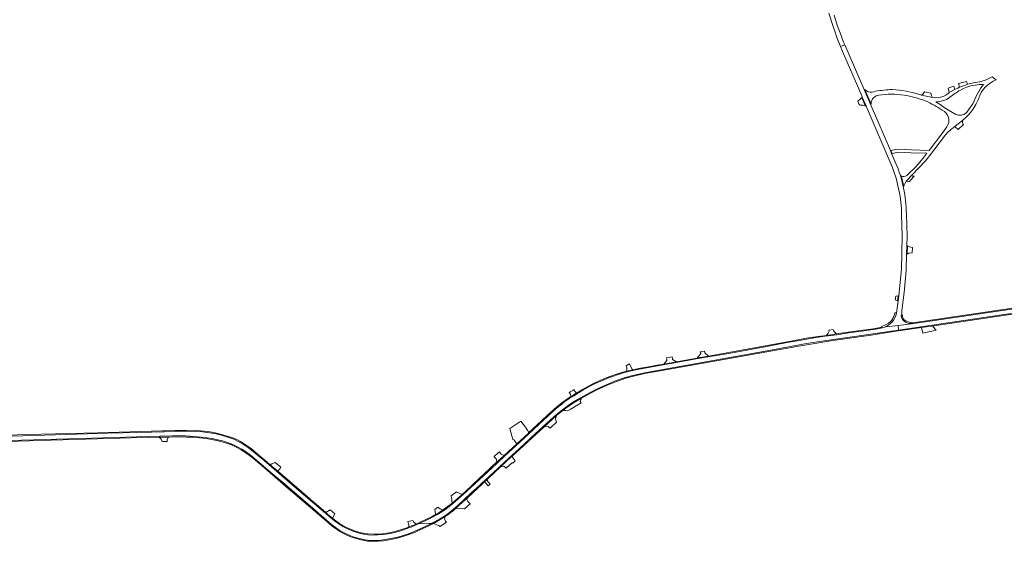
# Model space of a CAD drawing. Header units: metres. Extents: x 166325 to 190320, y 381923 to 404576.
# Tile 956 of 1056: x 184181 to 184920, y 383852 to 384244. Entities that reach past the tile are written whole.
import ezdxf

# ---------------------------------------------------------------- set-up
doc = ezdxf.new("R2010")
doc.units = ezdxf.units.M
for name, color, linetype, lineweight in [('B-WE-VH-VERHARDING_ASFALT-GV', 8, 'Continuous', 18), ('B-WE-VH-VERHARDING_BETON-GV', 8, 'Continuous', 18), ('B-WE-VH-VERHARDING_BETONSTRAATSTEEN-GV', 8, 'Continuous', 18), ('B-WE-VH-VERHARDING_HALFVERHARDING-GV', 8, 'Continuous', 18), ('B-WE-VH-VERHARDING_STRAATBAKSTEEN-GV', 8, 'Continuous', 18)]:
    doc.layers.add(name, color=color, linetype=linetype, lineweight=lineweight)

msp = doc.modelspace()

# ---------------------------------------------------------------- linework, layer by layer
at = {"layer": 'B-WE-VH-VERHARDING_ASFALT-GV', "flags": 128}
for points in [[(184788.132, 384249.186), (184791.002, 384239.796), (184791.528, 384238.31), (184792.754, 384234.84), (184794.142, 384230.915), (184796.833, 384224.032), (184800.038, 384225.314), (184799.206, 384227.408), (184796.513, 384234.469), (184794.698, 384239.415), (184792.145, 384247.554)], [(184844.197, 384117.797), (184843.104, 384122.549), (184841.788, 384127.245), (184841.013, 384129.673), (184840.179, 384132.082), (184835.231, 384143.713), (184834.316, 384145.864), (184824.943, 384167.899), (184819.931, 384179.556), (184814.71, 384191.699), (184800.038, 384225.314), (184796.833, 384224.032), (184798, 384221.047), (184798.266, 384220.436), (184813.049, 384186.469), (184813.227, 384186.051), (184815.551, 384180.599), (184820.586, 384168.788)], [(184820.586, 384168.788), (184835.588, 384133.819)], [(184842.752, 384097.886), (184843.258, 384081.414), (184842.586, 384056.782), (184840.936, 384039.593), (184840.562, 384036.757), (184840.078, 384033.08), (184838.87, 384023.909)], [(184846.655, 384074.59), (184846.854, 384081.377), (184846.31, 384098.527)], [(184842.4, 384022.271), (184842.809, 384022.252), (184842.94, 384025.843), (184844.539, 384039.236), (184846.109, 384055.916), (184846.455, 384067.738), (184846.655, 384074.59)], [(185132.832, 384057.357), (184857.159, 384016.861), (184851.78, 384016.07), (184851.435, 384016.019), (184849.994, 384015.836), (184849.919, 384015.826), (184840.085, 384014.571), (184840.366, 384011.298), (184840.387, 384011.051), (184909.347, 384021.203), (185049.471, 384041.832)], [(184838.87, 384023.909), (184838.86, 384023.837)], [(184479.866, 383865.441), (184488.053, 383865.715), (184489.773, 383865.773), (184490.57, 383866.193), (184495.776, 383868.984), (184499.735, 383871.302), (184502.378, 383873.193), (184505.94, 383876.003), (184508.44, 383878.256), (184509.324, 383879.053), (184519.258, 383888.245), (184526.087, 383894.572), (184527.212, 383895.621), (184527.239, 383895.646), (184527.259, 383895.666), (184536.043, 383903.857), (184544.559, 383911.747), (184555.807, 383922.11), (184567.726, 383933.098), (184579.172, 383943.69), (184583.491, 383947.536), (184588.406, 383951.473), (184592.45, 383954.419), (184595.731, 383956.708), (184599.959, 383959.165), (184605.621, 383962.446), (184613.221, 383966.476), (184620.577, 383969.787), (184628.056, 383972.87), (184635.305, 383975.434), (184642.005, 383977.327), (184650.002, 383978.975), (184662.288, 383981.188), (184744.516, 383996.033), (184771.301, 384000.91), (184784.665, 384002.978), (184802.057, 384005.486), (184840.387, 384011.051), (184840.366, 384011.298), (184840.085, 384014.571), (184831.135, 384013.429), (184829.887, 384013.27)], [(184828.001, 384012.714), (184826.422, 384012.314), (184821.491, 384011.455), (184814.539, 384010.513), (184802.99, 384008.907), (184794.071, 384007.633), (184785.429, 384006.387), (184776.926, 384005.14), (184768.866, 384003.783), (184756.735, 384001.706), (184738.759, 383998.299), (184714.219, 383993.84), (184690.15, 383989.657), (184645.834, 383981.625), (184641.873, 383980.877), (184637.829, 383979.991), (184633.813, 383978.883), (184630.102, 383977.775), (184625.809, 383976.307), (184621.959, 383974.839), (184618.192, 383973.316), (184614.453, 383971.682), (184610.686, 383969.964), (184607.058, 383968.053), (184603.568, 383965.976), (184600.133, 383963.926), (184596.643, 383961.794), (184593.237, 383959.606), (184589.941, 383957.334), (184586.645, 383954.786), (184583.515, 383952.099), (184577.56, 383946.671), (184556.177, 383926.895), (184545.015, 383916.563), (184539.146, 383911.131), (184535.321, 383907.59), (184513.302, 383887.204), (184510.227, 383884.462), (184507.097, 383881.831), (184504.134, 383879.366), (184500.838, 383876.873), (184497.68, 383874.574), (184494.329, 383872.552), (184490.063, 383870.253), (184484.524, 383867.594), (184480.056, 383865.522), (184479.866, 383865.441)], [(184828.388, 384012.812), (184828.001, 384012.714)], [(184829.887, 384013.27), (184831.135, 384013.429), (184840.085, 384014.571), (184849.919, 384015.826), (184849.994, 384015.836), (184851.435, 384016.019), (184851.78, 384016.07), (184849.99, 384016.003)], [(184849.951, 384016.001), (184849.73, 384015.993)], [(184849.99, 384016.003), (184849.951, 384016.001)], [(184173.418, 383928.09), (184208.599, 383929.098), (184243.503, 383930.046), (184277.26, 383931.094), (184295.167, 383931.608), (184305.345, 383931.529), (184311.828, 383931.193), (184316.987, 383930.679), (184321.394, 383930.145), (184325.13, 383929.552), (184329.221, 383928.762), (184333.095, 383927.813), (184336.791, 383926.667), (184340.763, 383925.105), (184343.787, 383923.603), (184347.602, 383921.508), (184350.902, 383919.433), (184353.847, 383917.338), (184356.832, 383914.927), (184369.382, 383904.115), (184377.92, 383896.822), (184386.557, 383889.47), (184400.807, 383877.216), (184409.069, 383870.101), (184414.939, 383865.061), (184417.488, 383863.104), (184420.631, 383860.891), (184424.248, 383858.756), (184428.023, 383857.056), (184431.936, 383855.574), (184435.948, 383854.428), (184439.921, 383853.558), (184444.21, 383853.005), (184448.321, 383853.044), (184452.412, 383853.36), (184456.464, 383853.914), (184460.595, 383854.665), (184464.646, 383855.653), (184468.718, 383856.839), (184473.362, 383858.381), (184480.972, 383861.582), (184488.383, 383865.041), (184489.773, 383865.773), (184488.053, 383865.715), (184479.866, 383865.441), (184474.496, 383863.141), (184472.978, 383862.516), (184468.885, 383861.086), (184465.105, 383859.872), (184461.325, 383858.854), (184457.427, 383858.148), (184453.55, 383857.561), (184449.476, 383857.189), (184445.735, 383857.15), (184442.131, 383857.385), (184438.861, 383857.874), (184434.709, 383858.873), (184430.263, 383860.342), (184426.875, 383861.733), (184423.428, 383863.534), (184420.04, 383865.728), (184417.337, 383867.667), (184413.694, 383870.546), (184400.67, 383881.709), (184383.239, 383896.712), (184366.083, 383911.518), (184357.563, 383918.706), (184352.275, 383922.779), (184348.887, 383925.032), (184344.657, 383927.48), (184342.041, 383928.835), (184341.405, 383929.164), (184340.03, 383929.685), (184339.232, 383929.987), (184333.846, 383931.69), (184328.166, 383933.101), (184323.231, 383933.982), (184318.04, 383934.609), (184312.753, 383934.902), (184308.209, 383935.059), (184299.278, 383935.02), (184279.771, 383934.452), (184246.927, 383933.531), (184215.728, 383932.689), (184183.236, 383931.749), (184150.098, 383930.829)], [(184173.418, 383928.09), (184208.599, 383929.098), (184243.503, 383930.046), (184277.26, 383931.094), (184295.167, 383931.608), (184305.345, 383931.529), (184311.828, 383931.193), (184316.987, 383930.679), (184321.394, 383930.145), (184325.13, 383929.552), (184329.221, 383928.762), (184333.095, 383927.813), (184336.791, 383926.667), (184340.763, 383925.105), (184343.787, 383923.603), (184347.602, 383921.508), (184350.902, 383919.433), (184353.847, 383917.338), (184356.832, 383914.927), (184369.382, 383904.115), (184377.92, 383896.822), (184386.557, 383889.47), (184400.807, 383877.216), (184409.069, 383870.101), (184414.939, 383865.061), (184417.488, 383863.104), (184420.631, 383860.891), (184424.248, 383858.756), (184428.023, 383857.056), (184431.936, 383855.574), (184435.948, 383854.428), (184439.921, 383853.558), (184444.21, 383853.005), (184448.321, 383853.044), (184452.412, 383853.36), (184456.464, 383853.914), (184460.595, 383854.665), (184464.646, 383855.653), (184468.718, 383856.839), (184473.362, 383858.381), (184480.972, 383861.582), (184488.383, 383865.041), (184489.773, 383865.773), (184488.053, 383865.715), (184479.866, 383865.441), (184474.496, 383863.141), (184472.978, 383862.516), (184468.885, 383861.086), (184465.105, 383859.872), (184461.325, 383858.854), (184457.427, 383858.148), (184453.55, 383857.561), (184449.476, 383857.189), (184445.735, 383857.15), (184442.131, 383857.385), (184438.861, 383857.874), (184434.709, 383858.873), (184430.263, 383860.342), (184426.875, 383861.733), (184423.428, 383863.534), (184420.04, 383865.728), (184417.337, 383867.667), (184413.694, 383870.546), (184400.67, 383881.709), (184383.239, 383896.712), (184366.083, 383911.518), (184357.563, 383918.706), (184352.275, 383922.779), (184348.887, 383925.032), (184344.657, 383927.48), (184342.041, 383928.835), (184341.405, 383929.164), (184340.03, 383929.685), (184339.232, 383929.987), (184333.846, 383931.69), (184328.166, 383933.101), (184323.231, 383933.982), (184318.04, 383934.609), (184312.753, 383934.902), (184308.209, 383935.059), (184299.278, 383935.02), (184279.771, 383934.452), (184246.927, 383933.531), (184215.728, 383932.689), (184183.236, 383931.749), (184150.098, 383930.829)]]:
    msp.add_lwpolyline(points, dxfattribs=at)
at = {"layer": 'B-WE-VH-VERHARDING_ASFALT-GV'}
for points in [[(184835.588, 384133.819, -0.0866086), (184842.752, 384097.886)], [(184846.31, 384098.527, 0.0467521), (184844.197, 384117.797)], [(184838.86, 384023.837, -0.2631547), (184829.887, 384013.27)], [(184842.93, 384019.926, -0.0665009), (184842.4, 384022.271)], [(184849.73, 384015.993, -0.3064019), (184842.93, 384019.926)], [(184829.887, 384013.27, -0.0280499), (184828.388, 384012.812)]]:
    msp.add_lwpolyline(points, format="xyb", dxfattribs=at)
at = {"layer": 'B-WE-VH-VERHARDING_BETON-GV', "flags": 128}
for points in [[(185129.859, 384057.536), (184851.198, 384016.575), (184849.98, 384016.499), (184849.986, 384016.193), (184849.99, 384016.003), (184851.78, 384016.07), (184857.159, 384016.861), (185132.832, 384057.357)], [(184838.372, 384023.961), (184837.635, 384024.037)], [(184838.86, 384023.837), (184838.87, 384023.909), (184838.372, 384023.961)], [(184842.809, 384022.252), (184842.4, 384022.271)], [(184843.341, 384021.996), (184843.337, 384022.229), (184843.209, 384022.235), (184842.809, 384022.252)], [(184827.947, 384013.931), (184827.975, 384013.295)], [(184827.975, 384013.295), (184827.99, 384012.961), (184828.001, 384012.714)], [(184828.001, 384012.714), (184828.388, 384012.812)], [(184849.73, 384015.993), (184849.951, 384016.001), (184849.99, 384016.003), (184849.986, 384016.193)], [(184849.98, 384016.499), (184849.972, 384016.883)], [(184849.986, 384016.193), (184849.98, 384016.499)], [(184150.098, 383930.829), (184183.236, 383931.749), (184215.728, 383932.689), (184246.927, 383933.531), (184279.771, 383934.452), (184299.278, 383935.02), (184308.209, 383935.059), (184312.753, 383934.902), (184318.04, 383934.609), (184323.231, 383933.982), (184328.166, 383933.101), (184333.846, 383931.69), (184339.232, 383929.987), (184340.03, 383929.685), (184341.405, 383929.164), (184342.041, 383928.835), (184344.657, 383927.48), (184348.887, 383925.032), (184352.275, 383922.779), (184357.563, 383918.706), (184366.083, 383911.518), (184383.239, 383896.712), (184400.67, 383881.709), (184413.694, 383870.546), (184417.337, 383867.667), (184420.04, 383865.728), (184423.428, 383863.534), (184426.875, 383861.733), (184430.263, 383860.342), (184434.709, 383858.873), (184438.861, 383857.874), (184442.131, 383857.385), (184445.735, 383857.15), (184449.476, 383857.189), (184453.55, 383857.561), (184457.427, 383858.148), (184461.325, 383858.854), (184465.105, 383859.872), (184468.885, 383861.086), (184472.978, 383862.516), (184474.496, 383863.141), (184479.866, 383865.441), (184478.285, 383865.388), (184476.58, 383864.625), (184472.984, 383863.203), (184472.196, 383862.872), (184467.321, 383861.21), (184462.612, 383859.825), (184458.098, 383858.828), (184451.367, 383857.886), (184446.935, 383857.748), (184441.811, 383857.997), (184437.047, 383858.884), (184432.921, 383860.047), (184429.541, 383861.293), (184426.162, 383862.789), (184420.928, 383865.863), (184417.022, 383868.661), (184415.557, 383869.88), (184411.898, 383872.926), (184410.626, 383874.012), (184401.513, 383881.795), (184399.379, 383883.617), (184398.124, 383884.699), (184379.492, 383900.762), (184374.549, 383905.002), (184368.843, 383909.896), (184366.447, 383911.952), (184358.553, 383918.71), (184354.647, 383921.923), (184350.05, 383925.219), (184346.477, 383927.379), (184343.153, 383929.097), (184339.802, 383930.481), (184335.869, 383931.756), (184330.44, 383933.224), (184326.451, 383934.193), (184321.964, 383934.941), (184316.48, 383935.356), (184306.094, 383935.661), (184299.045, 383935.571), (184297.117, 383935.546), (184289.836, 383935.453), (184288.727, 383935.439), (184287.842, 383935.413), (184239.509, 383933.971), (184197.021, 383932.808), (184151.791, 383931.562)], [(184150.098, 383930.829), (184183.236, 383931.749), (184215.728, 383932.689), (184246.927, 383933.531), (184279.771, 383934.452), (184299.278, 383935.02), (184308.209, 383935.059), (184312.753, 383934.902), (184318.04, 383934.609), (184323.231, 383933.982), (184328.166, 383933.101), (184333.846, 383931.69), (184339.232, 383929.987), (184340.03, 383929.685), (184341.405, 383929.164), (184342.041, 383928.835), (184344.657, 383927.48), (184348.887, 383925.032), (184352.275, 383922.779), (184357.563, 383918.706), (184366.083, 383911.518), (184383.239, 383896.712), (184400.67, 383881.709), (184413.694, 383870.546), (184417.337, 383867.667), (184420.04, 383865.728), (184423.428, 383863.534), (184426.875, 383861.733), (184430.263, 383860.342), (184434.709, 383858.873), (184438.861, 383857.874), (184442.131, 383857.385), (184445.735, 383857.15), (184449.476, 383857.189), (184453.55, 383857.561), (184457.427, 383858.148), (184461.325, 383858.854), (184465.105, 383859.872), (184468.885, 383861.086), (184472.978, 383862.516), (184474.496, 383863.141), (184479.866, 383865.441), (184478.285, 383865.388), (184476.58, 383864.625), (184472.984, 383863.203), (184472.196, 383862.872), (184467.321, 383861.21), (184462.612, 383859.825), (184458.098, 383858.828), (184451.367, 383857.886), (184446.935, 383857.748), (184441.811, 383857.997), (184437.047, 383858.884), (184432.921, 383860.047), (184429.541, 383861.293), (184426.162, 383862.789), (184420.928, 383865.863), (184417.022, 383868.661), (184415.557, 383869.88), (184411.898, 383872.926), (184410.626, 383874.012), (184401.513, 383881.795), (184399.379, 383883.617), (184398.124, 383884.699), (184379.492, 383900.762), (184374.549, 383905.002), (184368.843, 383909.896), (184366.447, 383911.952), (184358.553, 383918.71), (184354.647, 383921.923), (184350.05, 383925.219), (184346.477, 383927.379), (184343.153, 383929.097), (184339.802, 383930.481), (184335.869, 383931.756), (184330.44, 383933.224), (184326.451, 383934.193), (184321.964, 383934.941), (184316.48, 383935.356), (184306.094, 383935.661), (184299.045, 383935.571), (184297.117, 383935.546), (184289.836, 383935.453), (184288.727, 383935.439), (184287.842, 383935.413), (184239.509, 383933.971), (184197.021, 383932.808), (184151.791, 383931.562)], [(184489.773, 383865.773), (184488.383, 383865.041), (184480.972, 383861.582), (184473.362, 383858.381), (184468.718, 383856.839), (184464.646, 383855.653), (184460.595, 383854.665), (184456.464, 383853.914), (184452.412, 383853.36), (184448.321, 383853.044), (184444.21, 383853.005), (184439.921, 383853.558), (184435.948, 383854.428), (184431.936, 383855.574), (184428.023, 383857.056), (184424.248, 383858.756), (184420.631, 383860.891), (184417.488, 383863.104), (184414.939, 383865.061), (184409.069, 383870.101), (184400.807, 383877.216), (184386.557, 383889.47), (184377.92, 383896.822), (184369.382, 383904.115), (184356.832, 383914.927), (184353.847, 383917.338), (184350.902, 383919.433), (184347.602, 383921.508), (184343.787, 383923.603), (184340.763, 383925.105), (184336.791, 383926.667), (184333.095, 383927.813), (184329.221, 383928.762), (184325.13, 383929.552), (184321.394, 383930.145), (184316.987, 383930.679), (184311.828, 383931.193), (184305.345, 383931.529), (184295.167, 383931.608), (184277.26, 383931.094), (184243.503, 383930.046), (184208.599, 383929.098), (184173.418, 383928.09)], [(184489.773, 383865.773), (184488.383, 383865.041), (184480.972, 383861.582), (184473.362, 383858.381), (184468.718, 383856.839), (184464.646, 383855.653), (184460.595, 383854.665), (184456.464, 383853.914), (184452.412, 383853.36), (184448.321, 383853.044), (184444.21, 383853.005), (184439.921, 383853.558), (184435.948, 383854.428), (184431.936, 383855.574), (184428.023, 383857.056), (184424.248, 383858.756), (184420.631, 383860.891), (184417.488, 383863.104), (184414.939, 383865.061), (184409.069, 383870.101), (184400.807, 383877.216), (184386.557, 383889.47), (184377.92, 383896.822), (184369.382, 383904.115), (184356.832, 383914.927), (184353.847, 383917.338), (184350.902, 383919.433), (184347.602, 383921.508), (184343.787, 383923.603), (184340.763, 383925.105), (184336.791, 383926.667), (184333.095, 383927.813), (184329.221, 383928.762), (184325.13, 383929.552), (184321.394, 383930.145), (184316.987, 383930.679), (184311.828, 383931.193), (184305.345, 383931.529), (184295.167, 383931.608), (184277.26, 383931.094), (184243.503, 383930.046), (184208.599, 383929.098), (184173.418, 383928.09)], [(184171.806, 383927.412), (184204.398, 383928.302), (184239.104, 383929.29), (184272.624, 383930.318), (184285.377, 383930.573), (184292.661, 383930.718), (184299.326, 383930.851), (184306.007, 383930.713), (184310.612, 383930.574), (184315.632, 383930.159), (184320.652, 383929.547), (184324.822, 383928.895), (184328.795, 383928.124), (184332.59, 383927.234), (184336.048, 383926.187), (184339.705, 383924.803), (184343.282, 383923.025), (184346.919, 383921.107), (184350.121, 383919.21), (184353.342, 383916.898), (184356.564, 383914.308), (184362.691, 383909.15), (184380.657, 383893.595), (184397.259, 383879.325), (184412.833, 383865.985), (184415.659, 383863.633), (184418.387, 383861.715), (184421.589, 383859.541), (184424.949, 383857.683), (184428.506, 383856.083), (184432.459, 383854.719), (184436.127, 383853.705), (184436.748, 383853.533), (184441.017, 383852.663), (184441.926, 383852.609), (184445.326, 383852.406), (184449.812, 383852.545), (184453.963, 383852.881), (184457.757, 383853.474), (184461.908, 383854.284), (184465.9, 383855.292), (184469.794, 383856.419), (184473.687, 383857.802), (184477.502, 383859.363), (184481.158, 383860.945), (184485.012, 383862.704), (184488.807, 383864.482), (184491.407, 383865.828), (184489.773, 383865.773)], [(184171.806, 383927.412), (184204.398, 383928.302), (184239.104, 383929.29), (184272.624, 383930.318), (184285.377, 383930.573), (184292.661, 383930.718), (184299.326, 383930.851), (184306.007, 383930.713), (184310.612, 383930.574), (184315.632, 383930.159), (184320.652, 383929.547), (184324.822, 383928.895), (184328.795, 383928.124), (184332.59, 383927.234), (184336.048, 383926.187), (184339.705, 383924.803), (184343.282, 383923.025), (184346.919, 383921.107), (184350.121, 383919.21), (184353.342, 383916.898), (184356.564, 383914.308), (184362.691, 383909.15), (184380.657, 383893.595), (184397.259, 383879.325), (184412.833, 383865.985), (184415.659, 383863.633), (184418.387, 383861.715), (184421.589, 383859.541), (184424.949, 383857.683), (184428.506, 383856.083), (184432.459, 383854.719), (184436.127, 383853.705), (184436.748, 383853.533), (184441.017, 383852.663), (184441.926, 383852.609), (184445.326, 383852.406), (184449.812, 383852.545), (184453.963, 383852.881), (184457.757, 383853.474), (184461.908, 383854.284), (184465.9, 383855.292), (184469.794, 383856.419), (184473.687, 383857.802), (184477.502, 383859.363), (184481.158, 383860.945), (184485.012, 383862.704), (184488.807, 383864.482), (184491.407, 383865.828), (184489.773, 383865.773)]]:
    msp.add_lwpolyline(points, dxfattribs=at)
for points in [[(184840.387, 384011.051), (184840.426, 384010.599), (184840.436, 384010.483), (184857.674, 384013.01), (184867.014, 384014.38), (184925.859, 384023.008), (184941.317, 384025.275), (185127.47, 384052.587), (185140.832, 384054.34), (185140.808, 384054.922), (185140.64, 384054.907), (185140.472, 384054.891), (185133.891, 384054.153), (185120.11, 384052.29), (185097.273, 384048.893), (185072.101, 384045.17), (185049.471, 384041.832), (184909.347, 384021.203)], [(184691.738, 383990.496), (184691.311, 383990.42), (184689.391, 383990.076), (184673.862, 383987.296), (184664.325, 383985.588), (184659.152, 383984.662), (184651.382, 383983.254), (184646.833, 383982.429), (184643.257, 383981.701), (184641.447, 383981.332), (184641.133, 383981.262), (184636.505, 383980.224), (184635.944, 383980.098), (184632.712, 383979.158), (184628.677, 383977.944), (184624.506, 383976.475), (184620.981, 383975.124), (184617.396, 383973.635), (184611.384, 383970.952), (184607.153, 383968.739), (184603.158, 383966.487), (184598.724, 383963.786), (184598.497, 383963.647), (184594.401, 383961.053), (184593.796, 383960.67), (184590.31, 383958.3), (184586.413, 383955.362), (184582.065, 383951.661), (184579.149, 383949.05), (184577.012, 383947.137), (184572.548, 383942.966), (184563, 383934.045), (184562.402, 383933.486), (184554.006, 383925.747), (184547.634, 383919.874), (184544.331, 383916.851), (184543.858, 383916.418), (184539.862, 383912.761), (184539.399, 383912.337), (184539.027, 383911.996), (184534.918, 383908.236), (184533.318, 383906.772), (184525.529, 383899.433), (184521.106, 383895.266), (184519.079, 383893.356), (184513.008, 383887.696), (184513.002, 383887.691), (184510.912, 383885.855), (184505.311, 383881.154), (184505.303, 383881.147), (184499.69, 383876.767), (184498.502, 383875.958), (184495.46, 383873.888), (184492.922, 383872.488), (184490.348, 383871.068), (184481.966, 383867.034), (184478.285, 383865.388), (184479.866, 383865.441), (184480.056, 383865.522), (184484.524, 383867.594), (184490.063, 383870.253), (184494.329, 383872.552), (184497.68, 383874.574), (184500.838, 383876.873), (184504.134, 383879.366), (184507.097, 383881.831), (184510.227, 383884.462), (184513.302, 383887.204), (184535.321, 383907.59), (184539.146, 383911.131), (184545.015, 383916.563), (184556.177, 383926.895), (184577.56, 383946.671), (184583.515, 383952.099), (184586.645, 383954.786), (184589.941, 383957.334), (184593.237, 383959.606), (184596.643, 383961.794), (184600.133, 383963.926), (184603.568, 383965.976), (184607.058, 383968.053), (184610.686, 383969.964), (184614.453, 383971.682), (184618.192, 383973.316), (184621.959, 383974.839), (184625.809, 383976.307), (184630.102, 383977.775), (184633.813, 383978.883), (184637.829, 383979.991), (184641.873, 383980.877), (184645.834, 383981.625), (184690.15, 383989.657), (184714.219, 383993.84), (184738.759, 383998.299), (184756.735, 384001.706), (184768.866, 384003.783), (184776.926, 384005.14), (184785.429, 384006.387), (184794.071, 384007.633), (184802.99, 384008.907), (184814.539, 384010.513), (184821.491, 384011.455), (184826.422, 384012.314), (184828.001, 384012.714), (184827.99, 384012.961), (184827.975, 384013.295), (184824.078, 384012.512), (184821.277, 384012.061), (184802.652, 384009.437), (184793.965, 384008.211), (184789.608, 384007.596), (184786.387, 384007.128), (184780.031, 384006.205), (184771.453, 384004.952), (184759.8, 384002.817), (184725.349, 383996.452), (184697.695, 383991.551)], [(184583.7, 383946.953), (184583.902, 383947.138), (184588.406, 383950.709), (184588.747, 383950.979), (184590.726, 383952.387), (184596.369, 383956.4), (184599.368, 383958.203), (184602.353, 383959.888), (184607.035, 383962.531), (184614.022, 383966.209), (184621.245, 383969.429), (184628.808, 383972.428), (184635.707, 383974.954), (184643.477, 383977.022), (184651.04, 383978.647), (184659.904, 383980.154), (184764.063, 383998.851), (184791.2, 384003.154), (184819.842, 384007.354), (184822.87, 384007.814), (184839.939, 384010.41), (184840.436, 384010.483), (184840.426, 384010.599), (184840.387, 384011.051), (184802.057, 384005.486), (184784.665, 384002.978), (184771.301, 384000.91), (184744.516, 383996.033), (184662.288, 383981.188), (184650.002, 383978.975), (184642.005, 383977.327), (184635.305, 383975.434), (184628.056, 383972.87), (184620.577, 383969.787), (184613.221, 383966.476), (184605.621, 383962.446), (184599.959, 383959.165), (184595.731, 383956.708), (184592.45, 383954.419), (184588.406, 383951.473), (184583.491, 383947.536), (184579.172, 383943.69), (184567.726, 383933.098), (184555.807, 383922.11), (184544.559, 383911.747), (184536.043, 383903.857), (184527.259, 383895.666), (184527.239, 383895.646), (184527.212, 383895.621), (184526.087, 383894.572), (184519.258, 383888.245), (184509.324, 383879.053), (184508.44, 383878.256), (184505.94, 383876.003), (184502.378, 383873.193), (184499.735, 383871.302), (184495.776, 383868.984), (184490.57, 383866.193), (184489.773, 383865.773), (184491.407, 383865.828), (184496.354, 383868.68), (184500.448, 383871.288), (184501.421, 383871.908), (184506.468, 383875.624), (184507.917, 383876.959), (184513.111, 383881.745), (184517.052, 383885.438), (184527.831, 383895.454), (184529.472, 383896.977), (184531.559, 383898.915), (184532.598, 383899.879), (184541.702, 383908.333), (184550.015, 383916.053), (184550.124, 383916.153), (184574.468, 383938.485)]]:
    msp.add_lwpolyline(points, close=True, dxfattribs=at)
at = {"layer": 'B-WE-VH-VERHARDING_BETON-GV'}
for points in [[(184829.887, 384013.27, 0.2631547), (184838.86, 384023.837)], [(184837.635, 384024.037, -0.1125059), (184835.644, 384019.047)], [(184842.4, 384022.271, 0.0665009), (184842.93, 384019.926)], [(184842.93, 384019.926, 0.3064019), (184849.73, 384015.993)], [(184843.347, 384021.635, -0.0221087), (184843.341, 384021.996)], [(184844.349, 384019.218, -0.1670786), (184843.347, 384021.635)], [(184834.036, 384017.22, -0.1318261), (184827.947, 384013.931)], [(184828.388, 384012.812, 0.0280499), (184829.887, 384013.27)], [(184835.644, 384019.047, -0.0455766), (184834.036, 384017.22)], [(184845.124, 384018.541, -0.0633512), (184844.349, 384019.218)], [(184849.972, 384016.883, -0.2025678), (184845.124, 384018.541)]]:
    msp.add_lwpolyline(points, format="xyb", dxfattribs=at)
at = {"layer": 'B-WE-VH-VERHARDING_BETONSTRAATSTEEN-GV', "flags": 128}
for points in [[(184892.296, 384195.704), (184891.466, 384197.837), (184885.427, 384196.205), (184886.242, 384193.471)], [(184889.057, 384169.109), (184888.597, 384168.725), (184886.113, 384166.652), (184884.25, 384165.25), (184882.682, 384164.033)], [(184882.682, 384164.033), (184882.948, 384163.878), (184885.191, 384161.716), (184889.27, 384165.419)], [(184583.7, 383946.953), (184574.468, 383938.485)], [(184574.468, 383938.485), (184577.476, 383938.714), (184578.892, 383937.483), (184580.455, 383938.801), (184582.679, 383940.834), (184583.743, 383941.846)]]:
    msp.add_lwpolyline(points, dxfattribs=at)
for points in [[(184857.665, 384187.62), (184865.9, 384185.706), (184865.612, 384186.322), (184865.128, 384187.359), (184864.609, 384188.934), (184859.862, 384189.921), (184858.928, 384188.645), (184858.335, 384187.933)], [(184878.431, 384189.471), (184882.767, 384191.706), (184882.037, 384194.421), (184877.658, 384192.744)], [(184811.385, 384180.1), (184811.869, 384180.151), (184812.683, 384180.147), (184813.491, 384180.053), (184814.284, 384179.87), (184815.051, 384179.599), (184815.532, 384179.367), (184815.09, 384180.403), (184812.766, 384185.855), (184811.706, 384184.46), (184811.15, 384183.966), (184809.874, 384183.055), (184810.722, 384180.809), (184811.099, 384180.814)], [(184846.204, 384123.027), (184848.068, 384122.754), (184848.929, 384122.778), (184849.091, 384123.431), (184852.274, 384126.689), (184851.257, 384126.744), (184850.741, 384127.008), (184850.643, 384127.577)], [(184837.987, 384033.898), (184839.582, 384033.145), (184840.066, 384036.822), (184838.356, 384036.52)], [(184868.566, 384011.027), (184866.241, 384013.652), (184867.014, 384014.38), (184857.674, 384013.01), (184858.617, 384008.748)], [(184791.313, 384011.464), (184788.194, 384010.976), (184788.242, 384010.357), (184788.156, 384009.742), (184787.497, 384008.665), (184786.387, 384007.128), (184789.608, 384007.596), (184793.965, 384008.211), (184792.265, 384009.721), (184791.883, 384010.295)], [(184673.862, 383987.296), (184670.88, 383989.053), (184670.776, 383989.426), (184670.51, 383991.004), (184666.197, 383990.323), (184666.469, 383988.706), (184666.519, 383988.32), (184664.325, 383985.588)], [(184694.768, 383995.237), (184692.52, 383994.841), (184691.653, 383994.67), (184691.782, 383994.146), (184691.948, 383993.466), (184689.391, 383990.076), (184691.311, 383990.42), (184691.738, 383990.496), (184697.695, 383991.551), (184694.942, 383993.96)], [(184592.18, 383950.32), (184593.966, 383951.488), (184602.185, 383956.31), (184601.525, 383957.781), (184602.353, 383959.888), (184599.368, 383958.203), (184596.369, 383956.4), (184590.726, 383952.387), (184588.747, 383950.979), (184588.406, 383950.709), (184590.394, 383950.723)], [(184551.383, 383914.499), (184550.124, 383916.153), (184550.015, 383916.053), (184541.702, 383908.333), (184543.969, 383908.785), (184545.095, 383908.225), (184546.044, 383907.242), (184550.609, 383911.514), (184550.978, 383911.205), (184552.78, 383912.846), (184552.483, 383913.228), (184552.22, 383913.532), (184551.78, 383914.041)], [(184370.099, 383910.508), (184368.843, 383909.896), (184374.549, 383905.002), (184375.686, 383906.485), (184376.246, 383907.215), (184376.892, 383908.057), (184372.468, 383911.522), (184372.358, 383911.608), (184371.789, 383911.331), (184370.804, 383910.851)], [(184504.912, 383884.768), (184505.015, 383884.31), (184505.208, 383882.537), (184505.303, 383881.147), (184505.311, 383881.154), (184510.912, 383885.855), (184513.002, 383887.691), (184511.249, 383888.273), (184510.208, 383888.707), (184508.755, 383889.537), (184504.523, 383886.497)], [(184517.052, 383885.438), (184513.111, 383881.745), (184507.917, 383876.959), (184514.576, 383876.904), (184518.798, 383880.591), (184517.241, 383882.314), (184516.514, 383883.708)], [(184492.922, 383872.488), (184495.46, 383873.888), (184498.502, 383875.958), (184496.326, 383876.723), (184494.574, 383878.048), (184492.476, 383876.414), (184492.748, 383874.724)], [(184472.984, 383863.203), (184476.58, 383864.625), (184478.285, 383865.388), (184478.25, 383865.418), (184476.386, 383867.024), (184475.801, 383868.144), (184472.024, 383867.234), (184472.478, 383866.209), (184472.811, 383864.794)], [(184491.407, 383865.828), (184495.062, 383864.303), (184496.474, 383863.517), (184501.046, 383866.745), (184500.427, 383867.443), (184499.732, 383869.375), (184499.843, 383870.162), (184500.448, 383871.288), (184496.354, 383868.68)]]:
    msp.add_lwpolyline(points, close=True, dxfattribs=at)
at = {"layer": 'B-WE-VH-VERHARDING_BETONSTRAATSTEEN-GV'}
for points in [[(184886.242, 384193.471, -0.0083807), (184892.296, 384195.704)], [(184889.27, 384165.419, -0.3827257), (184888.712, 384168.678)], [(184888.712, 384168.678, -0.0540314), (184889.057, 384169.109)], [(184583.062, 383945.047, -0.0556957), (184583.7, 383946.953)], [(184583.743, 383941.846, -0.182065), (184583.062, 383945.047)]]:
    msp.add_lwpolyline(points, format="xyb", dxfattribs=at)
at = {"layer": 'B-WE-VH-VERHARDING_HALFVERHARDING-GV', "flags": 128}
for points in [[(184898.04, 384197.02), (184892.296, 384195.704)], [(184909.318, 384196.659), (184911.488, 384197.943), (184913.777, 384198.999)], [(184913.777, 384198.999), (184910.742, 384201.346)], [(184815.071, 384191.872), (184819.801, 384180.871)], [(184870.738, 384185.88), (184868.326, 384185.612), (184865.9, 384185.706), (184857.665, 384187.62), (184857.3, 384187.76), (184850.768, 384189.52), (184846.089, 384190.502), (184843.46, 384190.987), (184835.861, 384191.83)], [(184886.242, 384193.471), (184885.059, 384192.84), (184882.767, 384191.706), (184878.431, 384189.471)], [(184886.888, 384191.289), (184889.242, 384192.614), (184891.749, 384193.62)], [(184904.137, 384195.49), (184902.316, 384192.941), (184900.63, 384190.301), (184898.3, 384185.67), (184897.31, 384183.247), (184896.09, 384180.931), (184892.9, 384176.48)], [(184883.386, 384172.992), (184874.72, 384178.399), (184871.699, 384180.524), (184868.542, 384182.439)], [(184898.449, 384180.488), (184900.61, 384185.12), (184901.238, 384187.009), (184902.149, 384188.779)], [(184850.643, 384127.577), (184860.79, 384138.29), (184862.898, 384141.071), (184866.805, 384146.227), (184875.56, 384157.78), (184877.411, 384159.685), (184879.379, 384161.469), (184882.682, 384164.033), (184884.25, 384165.25), (184886.113, 384166.652), (184888.597, 384168.725), (184889.057, 384169.109)], [(184889.057, 384169.109), (184890.355, 384170.296), (184891.618, 384171.519)], [(184876.642, 384163.643), (184873.7, 384159.44), (184863.301, 384146.086), (184850.07, 384146.504), (184839.711, 384146.965), (184838.285, 384146.674), (184834.716, 384145.946), (184835.631, 384143.795), (184839.263, 384144.537), (184839.892, 384144.665), (184849.983, 384144.216), (184861.56, 384143.85), (184858.57, 384140.01), (184853.79, 384134.33), (184846.885, 384127.397)], [(184842.331, 384126.859), (184843.647, 384122.163), (184844.386, 384118.841)], [(184846.204, 384123.027), (184850.643, 384127.577)], [(184846.885, 384127.397), (184846.63, 384127.14)]]:
    msp.add_lwpolyline(points, dxfattribs=at)
at = {"layer": 'B-WE-VH-VERHARDING_HALFVERHARDING-GV'}
for points in [[(184910.742, 384201.346, -0.1152429), (184898.04, 384197.02)], [(184817.898, 384190.102, -0.1194622), (184815.071, 384191.872)], [(184823.168, 384190.519, -0.1895778), (184817.898, 384190.102)], [(184835.861, 384191.83, 0.0245088), (184823.168, 384190.519)], [(184878.727, 384185.698, -0.0542544), (184886.888, 384191.289)], [(184892.296, 384195.704, 0.0083807), (184886.242, 384193.471)], [(184891.749, 384193.62, -0.0957494), (184904.137, 384195.49)], [(184902.149, 384188.779, -0.1349561), (184909.318, 384196.659)], [(184819.801, 384180.871, -0.2008284), (184821.825, 384185.722)], [(184821.825, 384185.722, -0.1593484), (184825.607, 384187.609)], [(184825.607, 384187.609, -0.07408), (184844.546, 384187.55)], [(184844.546, 384187.55, -0.053014), (184860.707, 384183.251)], [(184860.707, 384183.251, -0.0338775), (184873.246, 384176.362)], [(184868.542, 384182.439, 0.1251563), (184878.727, 384185.698)], [(184878.431, 384189.471, -0.1568753), (184870.738, 384185.88)], [(184873.246, 384176.362, -0.4669984), (184876.642, 384163.643)], [(184892.9, 384176.48, -0.0265478), (184891.228, 384174.203)], [(184891.618, 384171.519, 0.0761948), (184898.449, 384180.488)], [(184891.228, 384174.203, -0.2649186), (184883.386, 384172.992)], [(184846.63, 384127.14, -0.3077539), (184842.331, 384126.859)], [(184844.386, 384118.841, -0.0936239), (184846.204, 384123.027)]]:
    msp.add_lwpolyline(points, format="xyb", dxfattribs=at)
at = {"layer": 'B-WE-VH-VERHARDING_HALFVERHARDING-GV', "flags": 128}
for points in [[(184850.82, 384073.182), (184850.629, 384073.211), (184848.621, 384073.512), (184847.049, 384074.374), (184846.864, 384068.028), (184848.147, 384068.937), (184850.556, 384069.008), (184850.662, 384069.011)], [(184291.5, 383927.405), (184291.429, 383928.65), (184292.178, 383930.388), (184292.661, 383930.718), (184285.377, 383930.573), (184286.902, 383929.162), (184287.502, 383927.817), (184287.62, 383927.298)], [(184410.626, 383874.012), (184411.898, 383872.926), (184415.557, 383869.88), (184417.266, 383872.981), (184413.766, 383875.96)]]:
    msp.add_lwpolyline(points, close=True, dxfattribs=at)
at = {"layer": 'B-WE-VH-VERHARDING_STRAATBAKSTEEN-GV', "flags": 128}
for points in [[(184636.505, 383980.224), (184641.133, 383981.262), (184640.541, 383981.796), (184639.226, 383984.001), (184638.599, 383985.669), (184635.943, 383984.281), (184636.409, 383982.61)], [(184596.928, 383966.337), (184596.026, 383965.687), (184594.018, 383964.656), (184593.212, 383964.264), (184594.145, 383962.828), (184594.401, 383961.053), (184598.497, 383963.647), (184598.724, 383963.786), (184597.709, 383964.843), (184597.544, 383964.883), (184597.103, 383965.85)], [(184563, 383934.045), (184562.045, 383935.836), (184561.863, 383935.893), (184560.437, 383938.039), (184556.966, 383942.635), (184548.556, 383937.171), (184551.014, 383928.938), (184551.802, 383928.741), (184552.049, 383928.414), (184552.424, 383927.697), (184554.006, 383925.747), (184562.402, 383933.486)], [(184539.027, 383911.996), (184539.399, 383912.337), (184539.862, 383912.761), (184543.858, 383916.418), (184544.331, 383916.851), (184542.607, 383917.577), (184542.275, 383917.943), (184542.022, 383918.222), (184541.374, 383918.938), (184540.846, 383919.519), (184540.81, 383919.559), (184539.932, 383918.752), (184536.969, 383916.028), (184536.87, 383915.937), (184537.038, 383915.758), (184537.633, 383915.125), (184538.345, 383914.365), (184538.76, 383913.922)]]:
    msp.add_lwpolyline(points, close=True, dxfattribs=at)
for points in [[(184531.559, 383898.915), (184529.472, 383896.977)], [(184530.838, 383895.888), (184532.434, 383894.198), (184533.984, 383895.398), (184532.197, 383897.376)]]:
    msp.add_lwpolyline(points, dxfattribs=at)
at = {"layer": 'B-WE-VH-VERHARDING_STRAATBAKSTEEN-GV'}
for points in [[(184529.472, 383896.977, -0.1356156), (184530.838, 383895.888)], [(184532.197, 383897.376, -0.1703293), (184531.559, 383898.915)]]:
    msp.add_lwpolyline(points, format="xyb", dxfattribs=at)

doc.saveas('drawing.dxf')
